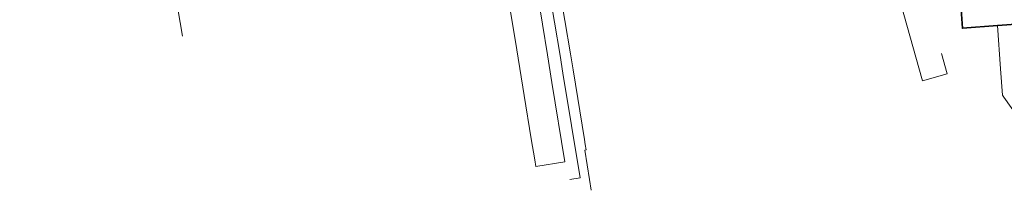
# Model space of a CAD drawing. Extents: x 150256 to 156914, y 461459 to 469481.
# Tile 373 of 656: x 156047 to 156280, y 463097 to 463137. Entities that reach past the tile are written whole.
import ezdxf

# ---------------------------------------------------------------- set-up
doc = ezdxf.new("R2010")
doc.units = 0
doc.header["$LTSCALE"] = 0.75
for name, color, linetype, lineweight in [('B-RO-IE-TERREINAFSCHEIDING_KUNSTMATIG_HEKWERK-G', 251, 'IE-TERREINAFSCHEIDING-KUNSTMATIG', 18), ('B-RO-OG-BEBOUWING-GV', 6, 'CONTINUOUS', 35), ('B-RO-VH-VERHARDING_ASFALT-GV', 251, 'CONTINUOUS', 18), ('B-RO-VH-VERHARDING_BETONSTRAATSTEEN-GV', 251, 'CONTINUOUS', 18), ('B-RO-VH-VERHARDING_TEGEL-GV', 251, 'CONTINUOUS', 18)]:
    doc.layers.add(name, color=color, linetype=linetype, lineweight=lineweight)
doc.linetypes.add('IE-TERREINAFSCHEIDING-KUNSTMATIG', pattern='A,4,[82,NLCS.SHX,S=0.75,R=90,X=0,Y=0],4,-2', length=10)

msp = doc.modelspace()

# ---------------------------------------------------------------- linework, layer by layer
at = {"layer": 'B-RO-IE-TERREINAFSCHEIDING_KUNSTMATIG_HEKWERK-G'}
msp.add_lwpolyline([(156085.191, 463133.081), (156080.226, 463162.236), (156072.493, 463208.694), (156071.938, 463208.571), (156065.861, 463207.228), (156050.404, 463203.81), (156046.6, 463202.754)], dxfattribs=at)
at = {"layer": 'B-RO-OG-BEBOUWING-GV'}
msp.add_lwpolyline([(156281.996, 463160.298), (156276.533, 463159.902), (156268.237, 463159.299), (156268.801, 463151.536), (156270.494, 463151.659), (156271.135, 463142.834), (156269.436, 463142.71), (156270.001, 463134.929), (156278.287, 463135.531), (156283.765, 463135.928), (156283.224, 463143.377), (156283.615, 463143.405), (156282.928, 463152.864), (156282.538, 463152.835)], close=True, dxfattribs=at)
at = {"layer": 'B-RO-VH-VERHARDING_ASFALT-GV'}
for points in [[(156240.51, 463194.19), (156249.063, 463163.426), (156249.669, 463161.103), (156253.249, 463148.344), (156260.51, 463122.467), (156266.39, 463124.099), (156265.006, 463128.974)], [(156162.76, 463139.852), (156164.413, 463129.796), (156166.161, 463118.975), (156167.818, 463108.75), (156168.669, 463103.749), (156168.913, 463102.17), (156175.801, 463103.286), (156172.731, 463122.063), (156171.655, 463128.662), (156169.295, 463143.245)]]:
    msp.add_lwpolyline(points, dxfattribs=at)
at = {"layer": 'B-RO-VH-VERHARDING_BETONSTRAATSTEEN-GV'}
msp.add_lwpolyline([(156283.765, 463135.928), (156278.287, 463135.531), (156279.041, 463125.285), (156279.499, 463119.053), (156279.791, 463118.639), (156285.542, 463110.496)], dxfattribs=at)
at = {"layer": 'B-RO-VH-VERHARDING_TEGEL-GV'}
for points in [[(156152.313, 463263.875), (156154.398, 463250.69), (156154.496, 463250.706), (156155.258, 463245.99), (156155.661, 463243.492), (156156.205, 463240.126), (156158.163, 463228.337), (156158.594, 463225.793), (156159.099, 463222.622), (156159.523, 463219.96), (156161.652, 463207.041), (156162.872, 463199.641), (156166.89, 463175.221), (156167.974, 463168.577), (156170.408, 463153.924), (156171.976, 463144.316), (156174.635, 463128.458), (156175.301, 463124.308), (156179.433, 463099.501), (156176.961, 463099.132)], [(156182.03, 463096.574), (156181.62, 463099.132), (156180.504, 463106.105), (156180.82, 463106.156), (156180.618, 463107.402), (156180.421, 463108.612), (156177.735, 463125.069), (156177.088, 463128.855), (156174.467, 463144.715)]]:
    msp.add_lwpolyline(points, dxfattribs=at)

doc.saveas('drawing.dxf')
